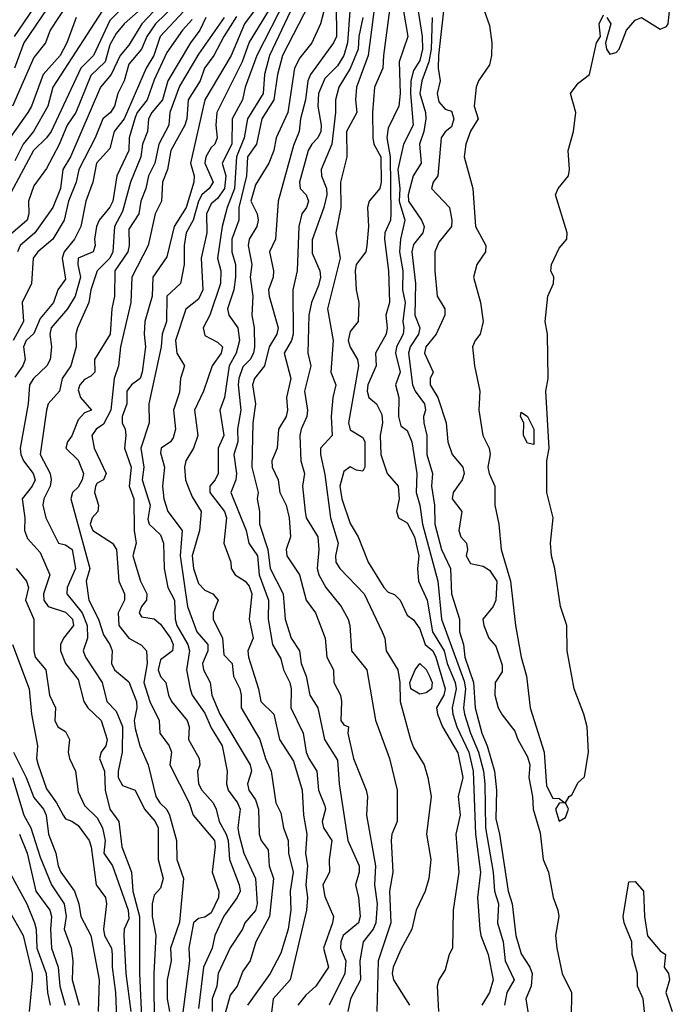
# Model space of a CAD drawing. Header units: metres. Extents: x -51132 to -49532, y -231222 to -229437.
# Tile 270 of 656: x -50893 to -50841, y -230223 to -230145. Entities that reach past the tile are written whole.
import ezdxf

# ---------------------------------------------------------------- set-up
doc = ezdxf.new("R2010")
doc.units = ezdxf.units.M
for name, color, linetype in [('CONTOUR_HALF', 8, 'Continuous'), ('CONTOUR_INDEX', 1, 'Continuous'), ('CONTOUR_INTER', 3, 'Continuous')]:
    doc.layers.add(name, color=color, linetype=linetype)

msp = doc.modelspace()

# ---------------------------------------------------------------- linework, layer by layer
at = {"layer": 'CONTOUR_HALF'}
for points, elevation in [([(-50868.592, -230141.759), (-50871.924, -230148.259), (-50872.33, -230149.759), (-50872.611, -230151.759), (-50873.559, -230153.259), (-50873.988, -230155.259), (-50874.696, -230156.259), (-50874.775, -230157.759), (-50875.377, -230160.259), (-50875.375, -230161.259), (-50875.928, -230162.759), (-50875.93, -230163.759), (-50875.638, -230164.759), (-50875.639, -230165.759), (-50875.784, -230166.759), (-50876.286, -230168.259), (-50876.179, -230168.759), (-50875.455, -230169.759), (-50875.322, -230170.759), (-50875.603, -230171.759), (-50876.16, -230172.759), (-50876.526, -230175.259), (-50876.899, -230176.259), (-50876.568, -230178.259), (-50877.026, -230179.259), (-50877.028, -230181.259), (-50877.247, -230181.759), (-50877.684, -230182.259), (-50877.677, -230182.759), (-50876.516, -230184.259), (-50876.374, -230184.759), (-50876.57, -230186.759), (-50876.019, -230188.259), (-50876.006, -230188.759), (-50875.674, -230189.259), (-50874.895, -230189.759), (-50874.58, -230190.173), (-50874.367, -230190.759), (-50874.559, -230192.759), (-50874.267, -230194.259), (-50874.663, -230195.259), (-50874.62, -230195.759), (-50873.826, -230198.259), (-50873.655, -230199.259), (-50872.632, -230200.259), (-50872.184, -230202.259), (-50871.08, -230203.993), (-50870.372, -230206.259), (-50870.286, -230208.259), (-50870.011, -230209.759), (-50870.122, -230211.259), (-50869.953, -230212.259), (-50870.099, -230213.759), (-50869.966, -230214.759), (-50870.034, -230215.759), (-50871.334, -230221.259), (-50872.679, -230222.759), (-50872.85, -230224.259)], 16.5), ([(-50890.425, -230142.759), (-50893.15, -230146.759)], 25.5), ([(-50863.298, -230143.259), (-50863.967, -230148.259), (-50864, -230149.259), (-50864.667, -230150.759), (-50864.814, -230152.759), (-50864.811, -230154.759), (-50864.729, -230155.259), (-50864.172, -230156.259), (-50864.151, -230158.259), (-50864.236, -230158.759), (-50865.094, -230159.759), (-50865.231, -230160.259), (-50865.136, -230161.759), (-50865.261, -230163.259), (-50865.362, -230163.759), (-50866.108, -230164.759), (-50866.185, -230165.259), (-50866.126, -230166.759), (-50865.9, -230167.759), (-50865.958, -230169.259), (-50866.58, -230170.053), (-50866.742, -230170.759), (-50866.58, -230171.284), (-50866.015, -230172.259), (-50865.918, -230172.759), (-50866.711, -230177.259), (-50866.58, -230177.814), (-50865.58, -230178.421), (-50865.423, -230178.759), (-50865.439, -230180.759), (-50865.58, -230181.073), (-50866.08, -230181.014), (-50866.58, -230180.751), (-50867.08, -230181.121), (-50867.401, -230182.259), (-50867.257, -230183.259), (-50866.58, -230185.224), (-50865.964, -230186.259), (-50865.177, -230188.259), (-50863.932, -230190.259), (-50863.58, -230190.645), (-50863.08, -230190.835), (-50862.643, -230191.259), (-50862.08, -230192.448), (-50861.58, -230192.817), (-50861.08, -230193.545), (-50860.658, -230194.759), (-50860.066, -230195.259), (-50859.83, -230195.759), (-50859.078, -230198.259), (-50859.189, -230198.759), (-50859.76, -230199.759), (-50859.677, -230200.259), (-50859.299, -230201.259), (-50858.08, -230203.329), (-50857.683, -230205.259), (-50858.063, -230206.759), (-50857.889, -230208.259), (-50858.236, -230209.759), (-50858.004, -230212.759), (-50858.438, -230215.759), (-50858.507, -230218.759), (-50858.777, -230219.259), (-50859.08, -230220.449), (-50859.581, -230221.259), (-50859.707, -230221.759), (-50859.607, -230223.759)], 13.5), ([(-50859.08, -230143.528), (-50859.608, -230148.259), (-50859.628, -230149.259), (-50859.484, -230150.259), (-50859.707, -230151.259), (-50859.58, -230151.911), (-50859.08, -230152.497), (-50858.58, -230152.655), (-50858.409, -230153.259), (-50858.58, -230153.888), (-50859.08, -230154.301), (-50859.388, -230154.759), (-50859.666, -230157.759), (-50860.041, -230158.259), (-50860.154, -230158.759), (-50858.732, -230160.259), (-50858.544, -230161.259), (-50858.581, -230161.759), (-50859.58, -230162.997), (-50859.908, -230163.759), (-50859.908, -230165.259), (-50859.711, -230167.259), (-50859.097, -230168.259), (-50859.107, -230168.759), (-50859.786, -230170.259), (-50860.622, -230171.259), (-50860.726, -230171.759), (-50860.034, -230173.259), (-50860.27, -230173.759), (-50860.262, -230174.259), (-50859.653, -230175.259), (-50858.991, -230177.259), (-50858.875, -230178.759), (-50858.521, -230179.759), (-50857.689, -230180.759), (-50857.578, -230181.259), (-50857.74, -230181.759), (-50858.461, -230182.759), (-50858.519, -230183.259), (-50857.765, -230184.259), (-50858.004, -230185.759), (-50857.844, -230186.259), (-50857.403, -230186.759), (-50857.326, -230187.259), (-50857.417, -230187.759), (-50857.08, -230188.379), (-50856.08, -230188.585), (-50855.58, -230188.91), (-50855.001, -230189.759), (-50855.08, -230191.266), (-50855.296, -230191.759), (-50856.097, -230192.759), (-50856.027, -230193.259), (-50855.626, -230194.259), (-50855.08, -230194.908), (-50854.58, -230196.405), (-50854.58, -230196.925), (-50855.135, -230197.759), (-50855.152, -230198.759), (-50854.886, -230199.759), (-50854.58, -230200.334), (-50853.58, -230201.603), (-50853.348, -230202.259), (-50852.58, -230203.627), (-50852.395, -230204.259), (-50852.468, -230205.259), (-50852.181, -230206.759), (-50852.141, -230207.759), (-50851.58, -230209.653), (-50851.33, -230211.759), (-50850.908, -230212.759), (-50850.545, -230214.759), (-50850.169, -230215.759), (-50850.104, -230216.259), (-50850.376, -230217.759), (-50850.264, -230218.759), (-50849.839, -230220.759), (-50849.109, -230222.259), (-50849.138, -230224.259)], 11.5), ([(-50882.22, -230143.759), (-50884.447, -230145.759), (-50885.08, -230146.534), (-50885.58, -230147.419), (-50885.952, -230148.759), (-50887.08, -230149.83), (-50888.277, -230152.759), (-50888.957, -230153.759), (-50889.58, -230155.297), (-50890.58, -230157.19), (-50891.58, -230158.558), (-50892.009, -230159.759), (-50891.98, -230160.759), (-50892.107, -230161.259), (-50894.58, -230163.382)], 22.5), ([(-50888.99, -230144.259), (-50890.289, -230146.259), (-50890.67, -230147.259), (-50891.58, -230148.417), (-50893.284, -230152.259)], 24.5), ([(-50880.426, -230144.259), (-50881.985, -230145.759), (-50882.67, -230146.759), (-50883.08, -230147.766), (-50884.08, -230148.953), (-50884.438, -230150.259), (-50884.946, -230151.259), (-50885.202, -230152.259), (-50885.521, -230152.759), (-50886.146, -230153.259), (-50886.745, -230154.759), (-50888.04, -230157.259), (-50888.242, -230158.259), (-50888.851, -230159.759), (-50889.198, -230161.259), (-50890.099, -230162.759), (-50891.271, -230163.759), (-50891.627, -230164.259), (-50891.784, -230166.259), (-50892.52, -230167.759), (-50892.407, -230169.259), (-50893.223, -230170.759)], 21.5), ([(-50885.88, -230144.259), (-50890.08, -230150.758), (-50890.484, -230152.259), (-50891.61, -230154.259), (-50892.429, -230155.259), (-50893.08, -230156.568)], 23.5), ([(-50873.58, -230143.933), (-50874.942, -230145.759), (-50875.99, -230148.259), (-50878.071, -230151.759), (-50879.21, -230156.759), (-50878.923, -230157.759), (-50878.953, -230158.259), (-50879.549, -230160.259), (-50880.492, -230161.759), (-50881.08, -230164.165), (-50882.184, -230165.759), (-50882.246, -230167.259), (-50882.806, -230169.259), (-50882.865, -230170.259), (-50882.762, -230171.259), (-50883.015, -230173.259), (-50883.191, -230173.759), (-50883.858, -230174.259), (-50884.225, -230174.759), (-50884.228, -230175.759), (-50884.616, -230176.759), (-50884.607, -230177.259), (-50884.367, -230177.759), (-50884.304, -230178.259), (-50884.411, -230179.259), (-50883.903, -230180.759), (-50884.056, -230182.259), (-50883.675, -230183.259), (-50883.649, -230185.759), (-50883.511, -230186.759), (-50883.765, -230187.759), (-50883.165, -230189.759), (-50882.667, -230190.759), (-50882.673, -230191.259), (-50883.084, -230191.759), (-50883.26, -230192.259), (-50883.08, -230192.577), (-50882.08, -230192.733), (-50881.58, -230193.162), (-50880.786, -230194.259), (-50880.567, -230194.759), (-50880.63, -230195.259), (-50881.58, -230195.976), (-50881.769, -230196.759), (-50881.58, -230197.303), (-50881.151, -230197.759), (-50880.952, -230198.759), (-50880.721, -230199.259), (-50879.474, -230200.759), (-50879.315, -230201.259), (-50879.369, -230202.259), (-50878.523, -230203.759), (-50878.471, -230204.259), (-50878.648, -230204.759), (-50878.563, -230205.759), (-50878.31, -230206.259), (-50877.426, -230207.259), (-50877.169, -230207.759), (-50876.931, -230208.759), (-50876.398, -230209.759), (-50876.233, -230210.259), (-50876.123, -230211.759), (-50875.352, -230213.759), (-50875.289, -230214.259), (-50875.514, -230214.759), (-50876.58, -230216.232), (-50877.278, -230217.759), (-50877.504, -230218.759), (-50878.177, -230220.259), (-50878.58, -230223.522)], 18.5), ([(-50871.671, -230143.759), (-50873.978, -230148.259), (-50874.875, -230150.759), (-50875.098, -230151.759), (-50875.913, -230153.259), (-50875.935, -230155.259), (-50876.693, -230156.759), (-50876.419, -230157.759), (-50876.508, -230158.759), (-50877.08, -230159.563), (-50877.58, -230159.984), (-50877.933, -230160.759), (-50877.923, -230162.259), (-50878.367, -230164.259), (-50878.242, -230166.759), (-50878.58, -230167.507), (-50879.58, -230168.284), (-50880.401, -230170.759), (-50880.3, -230171.759), (-50879.669, -230172.759), (-50879.987, -230173.759), (-50880.08, -230174.847), (-50880.55, -230176.259), (-50880.395, -230177.759), (-50880.58, -230178.444), (-50880.783, -230178.759), (-50881.528, -230179.259), (-50881.58, -230179.642), (-50881.27, -230180.759), (-50881.432, -230182.259), (-50881.319, -230183.259), (-50880.997, -230184.259), (-50879.862, -230185.759), (-50880.015, -230187.759), (-50879.434, -230191.759), (-50878.695, -230193.759), (-50877.848, -230194.759), (-50877.836, -230195.259), (-50878.248, -230196.259), (-50878.168, -230196.759), (-50877.649, -230197.759), (-50877.525, -230198.759), (-50876.884, -230200.259), (-50874.488, -230204.259), (-50874.395, -230204.759), (-50874.694, -230205.759), (-50874.59, -230206.259), (-50874.08, -230207.048), (-50873.824, -230207.759), (-50873.776, -230209.759), (-50873.635, -230210.259), (-50873.08, -230210.978), (-50872.989, -230212.259), (-50872.66, -230213.259), (-50872.971, -230216.259), (-50874.036, -230218.259), (-50874.488, -230219.759), (-50875.08, -230220.554), (-50875.525, -230221.759), (-50876.08, -230222.471), (-50876.709, -230224.759)], 17.5), ([(-50867.698, -230144.259), (-50867.667, -230146.759), (-50867.894, -230147.259), (-50869.732, -230149.759), (-50869.943, -230150.259), (-50870.108, -230151.759), (-50870.509, -230153.259), (-50870.609, -230154.259), (-50871.08, -230155.367), (-50872.281, -230159.759), (-50872.498, -230162.759), (-50872.964, -230163.759), (-50872.645, -230165.259), (-50872.668, -230165.759), (-50873.037, -230166.759), (-50872.989, -230167.259), (-50872.272, -230169.759), (-50872.383, -230170.259), (-50873, -230171.259), (-50873.364, -230172.759), (-50874.157, -230173.759), (-50874.302, -230174.259), (-50874.065, -230175.759), (-50874.293, -230177.259), (-50874.349, -230180.759), (-50873.871, -230182.759), (-50873.931, -230183.259), (-50873.743, -230184.259), (-50873.749, -230185.259), (-50873.09, -230187.259), (-50872.904, -230188.759), (-50871.876, -230190.759), (-50871.714, -230192.759), (-50871.263, -230194.259), (-50870.59, -230195.259), (-50870.462, -230196.259), (-50870.055, -230197.259), (-50869.765, -230198.759), (-50869.136, -230199.759), (-50868.625, -230202.259), (-50867.58, -230203.906), (-50867.447, -230205.759), (-50866.761, -230210.259), (-50865.871, -230212.259), (-50865.879, -230212.759), (-50866.177, -230213.759), (-50865.942, -230214.759), (-50865.807, -230216.259), (-50865.919, -230216.759), (-50867.132, -230217.759), (-50867.326, -230218.259), (-50867.347, -230218.759), (-50866.933, -230219.759), (-50867.002, -230220.759), (-50868.251, -230223.259)], 15.5), ([(-50861.205, -230144.759), (-50860.897, -230146.759), (-50860.874, -230147.759), (-50861.08, -230148.652), (-50861.58, -230149.459), (-50861.798, -230150.259), (-50861.827, -230151.259), (-50861.614, -230153.759), (-50862.367, -230155.259), (-50862.815, -230157.259), (-50862.664, -230158.759), (-50862.711, -230159.759), (-50862.267, -230161.259), (-50862.612, -230162.759), (-50862.686, -230163.759), (-50862.434, -230165.259), (-50862.447, -230166.759), (-50862.256, -230167.759), (-50862.423, -230169.259), (-50862.341, -230169.759), (-50862.391, -230170.259), (-50862.915, -230171.259), (-50863.014, -230171.759), (-50862.626, -230173.259), (-50863, -230174.259), (-50862.749, -230175.259), (-50862.771, -230176.759), (-50862.58, -230177.492), (-50862.08, -230177.88), (-50861.706, -230178.759), (-50861.33, -230181.259), (-50861.375, -230182.759), (-50861.077, -230183.759), (-50860.873, -230185.259), (-50859.649, -230189.759), (-50859.376, -230192.759), (-50857.58, -230197.664), (-50857.488, -230198.259), (-50857.635, -230199.759), (-50857.544, -230200.259), (-50857.092, -230201.759), (-50856.435, -230203.259), (-50856.064, -230204.759), (-50855.945, -230205.759), (-50855.899, -230209.259), (-50855.292, -230212.759), (-50855.173, -230214.259), (-50854.871, -230215.259), (-50854.935, -230216.759), (-50854.508, -230218.259), (-50854.351, -230219.759), (-50853.632, -230221.259), (-50854.203, -230222.259), (-50854.404, -230223.259)], 12.5), ([(-50879.08, -230145.411), (-50879.851, -230146.259), (-50881.08, -230148.02), (-50882.08, -230150.173), (-50882.644, -230151.759), (-50883.409, -230152.759), (-50883.58, -230153.172), (-50884.064, -230154.759), (-50884.078, -230155.759), (-50885.039, -230157.759), (-50885.357, -230159.759), (-50885.58, -230160.233), (-50886.435, -230161.259), (-50886.631, -230161.759), (-50886.797, -230162.759), (-50886.729, -230163.259), (-50886.893, -230163.759), (-50888.095, -230164.259), (-50888.117, -230164.759), (-50887.89, -230165.759), (-50888.32, -230167.259), (-50888.916, -230168.259), (-50890.206, -230169.759), (-50890.331, -230170.259), (-50890.182, -230171.259), (-50890.294, -230172.259), (-50890.571, -230172.759), (-50891.607, -230173.759), (-50891.925, -230174.259), (-50892.046, -230175.759), (-50892.657, -230179.259), (-50892.617, -230179.759), (-50892.4, -230180.259), (-50891.634, -230181.259), (-50891.488, -230181.759), (-50891.716, -230182.259), (-50892.521, -230183.259), (-50892.305, -230184.759), (-50892.321, -230185.759), (-50892.08, -230186.39), (-50891.08, -230187.512), (-50890.318, -230189.259), (-50890.811, -230190.759), (-50890.795, -230191.259), (-50890.449, -230191.759), (-50889.08, -230192.21), (-50888.526, -230192.759), (-50888.442, -230193.259), (-50889.239, -230194.259), (-50889.47, -230194.759), (-50889.469, -230195.259), (-50889.088, -230196.259), (-50888.08, -230197.524), (-50887.642, -230199.259), (-50887.329, -230199.759), (-50886.264, -230200.759), (-50885.8, -230202.259), (-50885.902, -230202.759), (-50886.273, -230203.259), (-50886.387, -230203.759), (-50886.014, -230204.759), (-50885.95, -230206.259), (-50885.58, -230207.769), (-50884.881, -230208.759), (-50884.642, -230210.759), (-50883.872, -230212.759), (-50883.753, -230214.259), (-50883.238, -230216.259), (-50883.227, -230220.759), (-50883.059, -230224.759)], 20.5), ([(-50876.555, -230145.259), (-50878.58, -230148.169), (-50880.08, -230150.687), (-50880.837, -230152.759), (-50880.915, -230153.759), (-50881.708, -230155.259), (-50882.036, -230156.759), (-50882.52, -230157.759), (-50882.732, -230158.759), (-50883.121, -230159.759), (-50883.296, -230160.759), (-50884.08, -230161.966), (-50884.048, -230163.259), (-50884.146, -230163.759), (-50885.195, -230165.259), (-50885.225, -230167.259), (-50885.424, -230168.259), (-50885.556, -230170.259), (-50886.8, -230172.259), (-50886.767, -230173.259), (-50887.08, -230173.586), (-50887.58, -230173.841), (-50887.952, -230174.259), (-50888.08, -230174.668), (-50887.896, -230175.259), (-50887.029, -230176.259), (-50887.58, -230176.478), (-50888.08, -230177.041), (-50888.58, -230178.295), (-50888.935, -230178.759), (-50889.063, -230179.259), (-50888.08, -230180.206), (-50887.655, -230181.259), (-50887.776, -230181.759), (-50888.08, -230182.346), (-50888.525, -230182.759), (-50888.673, -230183.259), (-50887.153, -230188.759), (-50887.459, -230189.759), (-50887.247, -230191.259), (-50886.471, -230192.759), (-50886.08, -230194.006), (-50885.577, -230194.759), (-50885.409, -230195.259), (-50885.441, -230196.259), (-50885.209, -230196.759), (-50884.08, -230197.73), (-50883.484, -230199.259), (-50883.45, -230199.759), (-50883.668, -230200.759), (-50883.58, -230201.408), (-50883.201, -230202.759), (-50882.558, -230204.259), (-50881.946, -230206.759), (-50881.642, -230207.259), (-50881.08, -230207.796), (-50880.862, -230208.259), (-50880.318, -230210.259), (-50880.281, -230211.759), (-50879.753, -230213.259), (-50880.08, -230216.688), (-50880.776, -230218.759), (-50880.736, -230219.759), (-50881.061, -230221.259), (-50881.049, -230222.759), (-50880.879, -230223.759)], 19.5), ([(-50865.591, -230145.259), (-50865.908, -230146.759), (-50865.966, -230147.759), (-50866.58, -230149.301), (-50867.489, -230150.759), (-50867.74, -230151.759), (-50867.736, -230152.759), (-50868.043, -230155.259), (-50868.877, -230157.259), (-50868.862, -230157.759), (-50868.453, -230158.759), (-50868.431, -230159.259), (-50868.663, -230160.259), (-50869.58, -230162.814), (-50869.58, -230163.864), (-50868.982, -230165.259), (-50868.94, -230165.759), (-50869.08, -230166.423), (-50869.641, -230167.759), (-50869.845, -230168.759), (-50869.923, -230171.759), (-50869.69, -230172.759), (-50870.196, -230174.759), (-50869.963, -230176.259), (-50870.009, -230176.759), (-50870.463, -230177.759), (-50870.561, -230178.259), (-50870.5, -230180.259), (-50870.185, -230181.259), (-50870.343, -230182.259), (-50870.144, -230184.259), (-50870.075, -230184.759), (-50869.139, -230186.259), (-50869.063, -230187.259), (-50869.2, -230188.759), (-50869.056, -230189.259), (-50868.521, -230190.259), (-50867.301, -230191.759), (-50866.756, -230192.759), (-50866.606, -230193.259), (-50866.487, -230195.259), (-50865.278, -230196.759), (-50864.58, -230200.739), (-50863.492, -230203.759), (-50862.887, -230206.259), (-50862.885, -230208.759), (-50863.305, -230209.759), (-50863.359, -230210.259), (-50863.216, -230212.759), (-50863.471, -230214.259), (-50863.379, -230216.759), (-50864.376, -230219.759), (-50864.49, -230223.759)], 14.5), ([(-50893.284, -230194.759), (-50891.964, -230198.259), (-50891.769, -230200.259), (-50891.302, -230202.759), (-50891.371, -230203.759), (-50891.257, -230204.259), (-50890.58, -230206.179), (-50889.784, -230207.259), (-50889.273, -230208.259), (-50889.08, -230208.537), (-50888.58, -230208.708), (-50888.08, -230209.072), (-50887.218, -230210.259), (-50887.054, -230210.759), (-50886.672, -230213.759), (-50885.929, -230214.759), (-50885.841, -230215.259), (-50886.077, -230217.259), (-50886.003, -230217.759), (-50885.459, -230218.759), (-50885.386, -230219.259), (-50885.4, -230220.259), (-50885.137, -230222.259), (-50885.065, -230224.259)], 21.5), ([(-50893.271, -230205.259), (-50892.379, -230208.259), (-50891.817, -230209.259), (-50891.08, -230211.56), (-50890.18, -230213.759), (-50889.194, -230215.259), (-50889.036, -230216.259), (-50889.201, -230217.259), (-50888.631, -230218.759), (-50888.497, -230219.759), (-50888.56, -230221.259), (-50888.014, -230223.259)], 22.5), ([(-50893.58, -230212.576), (-50892.144, -230215.259), (-50891.542, -230216.759), (-50891.404, -230217.259), (-50891.355, -230218.759), (-50890.604, -230220.759), (-50890.514, -230222.259), (-50890.296, -230223.259)], 23.5), ([(-50843.214, -230224.759), (-50843.446, -230222.759), (-50843.892, -230221.759), (-50843.872, -230220.759), (-50844.293, -230219.259), (-50844.325, -230218.259), (-50844.938, -230216.759), (-50845.005, -230216.259), (-50844.58, -230213.514), (-50844.08, -230213.493), (-50843.416, -230214.259), (-50843.322, -230216.259), (-50843.08, -230217.786), (-50842.08, -230218.957), (-50841.68, -230219.259), (-50841.777, -230220.259), (-50841.434, -230220.759), (-50841.347, -230221.259), (-50841.644, -230222.259), (-50841.131, -230223.759)], 11.5)]:
    msp.add_lwpolyline(points, dxfattribs=dict(at, elevation=elevation))
at = {"layer": 'CONTOUR_INDEX'}
for points, elevation in [([(-50890.08, -230143.871), (-50892.387, -230147.259), (-50893.102, -230149.259)], 25), ([(-50866.628, -230144.759), (-50866.791, -230147.259), (-50867.08, -230148.253), (-50867.58, -230149.072), (-50868.58, -230150.09), (-50869.097, -230151.259), (-50869.143, -230152.259), (-50868.88, -230153.759), (-50868.905, -230154.259), (-50869.14, -230154.759), (-50869.627, -230155.259), (-50869.906, -230155.759), (-50870.596, -230158.259), (-50870.532, -230158.759), (-50870.071, -230159.259), (-50869.891, -230159.759), (-50870.041, -230160.259), (-50870.398, -230160.759), (-50870.653, -230161.759), (-50870.783, -230165.259), (-50871.116, -230166.759), (-50871.088, -230170.259), (-50871.228, -230170.759), (-50871.792, -230171.759), (-50871.275, -230173.759), (-50871.619, -230175.259), (-50871.545, -230176.259), (-50871.66, -230176.759), (-50872.258, -230177.759), (-50872.358, -230179.259), (-50872.782, -230180.259), (-50872.764, -230180.759), (-50872.282, -230181.759), (-50872.146, -230182.759), (-50871.653, -230183.759), (-50871.418, -230184.759), (-50871.299, -230186.259), (-50871.649, -230187.259), (-50871.586, -230187.759), (-50870.586, -230189.259), (-50870.061, -230191.259), (-50869.319, -230192.259), (-50868.571, -230194.259), (-50868.439, -230195.759), (-50867.919, -230196.759), (-50867.879, -230197.759), (-50867.363, -230198.759), (-50867.263, -230199.259), (-50867.338, -230200.759), (-50867.08, -230201.107), (-50866.732, -230201.259), (-50866.768, -230201.759), (-50866.321, -230203.759), (-50865.322, -230206.259), (-50865.22, -230206.759), (-50865.286, -230208.259), (-50864.58, -230212.259), (-50864.671, -230213.759), (-50864.45, -230215.259), (-50864.562, -230216.759), (-50864.775, -230217.259), (-50865.553, -230218.259), (-50865.835, -230219.759), (-50865.775, -230221.259), (-50866.567, -230222.759), (-50866.772, -230223.759)], 15), ([(-50877.985, -230145.259), (-50878.461, -230146.259), (-50879.217, -230147.259), (-50880.998, -230150.259), (-50881.422, -230151.759), (-50882.275, -230152.759), (-50882.519, -230153.259), (-50882.607, -230154.259), (-50883.008, -230155.259), (-50883.129, -230156.259), (-50883.944, -230158.259), (-50884.58, -230160.579), (-50885.219, -230161.759), (-50885.345, -230163.759), (-50885.579, -230164.259), (-50886.573, -230165.259), (-50887.074, -230166.759), (-50887.242, -230167.759), (-50888.138, -230169.759), (-50888.266, -230170.259), (-50888.24, -230171.259), (-50888.675, -230172.759), (-50889.357, -230173.759), (-50889.572, -230174.759), (-50890.461, -230175.759), (-50890.575, -230176.259), (-50891.078, -230179.759), (-50890.308, -230181.259), (-50890.224, -230181.759), (-50890.307, -230182.259), (-50890.801, -230183.259), (-50890.864, -230183.759), (-50890.651, -230184.759), (-50889.64, -230186.759), (-50889.08, -230186.894), (-50888.57, -230187.259), (-50888.285, -230188.759), (-50888.957, -230190.259), (-50888.978, -230190.759), (-50887.769, -230192.259), (-50887.362, -230193.259), (-50887.358, -230194.259), (-50887.676, -230195.259), (-50887.51, -230195.759), (-50886.194, -230197.759), (-50885.83, -230199.259), (-50885.08, -230200.022), (-50884.58, -230201.256), (-50884.603, -230203.259), (-50884.928, -230204.759), (-50884.911, -230205.259), (-50884.58, -230205.906), (-50883.58, -230206.264), (-50882.836, -230207.759), (-50881.99, -230208.759), (-50881.77, -230209.259), (-50881.759, -230211.759), (-50881.366, -230213.259), (-50881.58, -230213.998), (-50882.08, -230214.57), (-50882.24, -230215.259), (-50882.228, -230216.259), (-50881.949, -230217.759), (-50882.112, -230220.759), (-50882.077, -230225.259)], 20)]:
    msp.add_lwpolyline(points, dxfattribs=dict(at, elevation=elevation))
at = {"layer": 'CONTOUR_INTER'}
for points, elevation in [([(-50884.342, -230144.259), (-50885.58, -230145.49), (-50886.876, -230148.259), (-50887.862, -230149.259), (-50890.214, -230154.259), (-50890.58, -230154.767), (-50891.625, -230155.759), (-50893.58, -230159.44)], 23), ([(-50881.19, -230143.759), (-50883.054, -230145.759), (-50884.08, -230147.452), (-50884.759, -230148.259), (-50885.484, -230149.759), (-50886.33, -230150.759), (-50888.69, -230156.259), (-50889.297, -230157.259), (-50889.467, -230158.759), (-50890.08, -230160.264), (-50891.521, -230162.259), (-50892.67, -230163.259), (-50892.871, -230163.759)], 22), ([(-50871.064, -230144.259), (-50872.966, -230148.259), (-50873.352, -230149.759), (-50873.465, -230151.259), (-50874.697, -230153.259), (-50874.959, -230154.759), (-50875.568, -230156.259), (-50875.728, -230158.759), (-50876.309, -230160.259), (-50876.705, -230161.759), (-50877.067, -230164.259), (-50876.814, -230165.259), (-50876.849, -230166.259), (-50877.683, -230168.759), (-50878.202, -230169.759), (-50878.08, -230170.378), (-50877.08, -230170.9), (-50876.686, -230171.259), (-50876.789, -230171.759), (-50877.496, -230172.759), (-50878.179, -230174.759), (-50878.879, -230176.259), (-50878.639, -230178.259), (-50878.963, -230179.259), (-50879.564, -230180.259), (-50879.676, -230180.759), (-50879.59, -230181.759), (-50879.423, -230182.259), (-50879.08, -230183.108), (-50878.376, -230184.259), (-50878.487, -230185.759), (-50879.069, -230187.759), (-50878.973, -230188.759), (-50878.58, -230189.945), (-50878.08, -230190.49), (-50877.452, -230190.759), (-50877.027, -230191.259), (-50877.425, -230192.259), (-50877.406, -230192.759), (-50876.665, -230194.259), (-50876.58, -230195.597), (-50875.906, -230196.259), (-50875.81, -230197.259), (-50875.307, -230198.259), (-50875.201, -230198.759), (-50875.206, -230199.759), (-50873.736, -230202.259), (-50873.293, -230203.759), (-50872.825, -230204.759), (-50872.457, -230207.259), (-50872.08, -230208.072), (-50871.868, -230209.259), (-50871.495, -230210.259), (-50871.47, -230211.259), (-50871.088, -230212.759), (-50871.338, -230214.259), (-50871.265, -230215.759), (-50871.485, -230217.259), (-50872.08, -230219.13), (-50872.901, -230220.759), (-50874.703, -230223.259)], 17), ([(-50864.579, -230143.759), (-50865.163, -230148.259), (-50866.078, -230150.759), (-50866.159, -230151.759), (-50866.059, -230152.759), (-50866.892, -230154.259), (-50866.862, -230156.259), (-50867.359, -230158.259), (-50867.323, -230160.259), (-50867.726, -230162.259), (-50867.376, -230164.259), (-50868.378, -230168.259), (-50867.942, -230170.759), (-50868.115, -230173.259), (-50867.709, -230174.259), (-50867.965, -230175.259), (-50868.099, -230176.759), (-50868.023, -230178.259), (-50868.933, -230179.259), (-50868.93, -230179.759), (-50868.58, -230181.347), (-50868.144, -230184.759), (-50867.541, -230186.759), (-50867.751, -230187.759), (-50867.712, -230188.259), (-50867.399, -230188.759), (-50865.484, -230190.759), (-50864.056, -230193.759), (-50863.845, -230194.259), (-50863.748, -230195.259), (-50862.832, -230196.759), (-50862.657, -230197.759), (-50862.638, -230199.259), (-50861.826, -230202.259), (-50861.58, -230202.896), (-50860.745, -230204.259), (-50860.462, -230205.259), (-50860.191, -230206.759), (-50860.562, -230209.759), (-50860.211, -230211.759), (-50860.376, -230213.259), (-50860.654, -230214.259), (-50861.373, -230215.759), (-50861.715, -230217.259), (-50862.58, -230218.84), (-50863.183, -230220.259), (-50863.277, -230220.759), (-50863.172, -230221.259), (-50861.902, -230223.259)], 14), ([(-50856.169, -230144.259), (-50855.58, -230145.9), (-50855.392, -230147.259), (-50855.417, -230148.259), (-50855.58, -230148.993), (-50856.442, -230150.259), (-50856.645, -230150.759), (-50856.784, -230152.259), (-50856.474, -230153.259), (-50857.08, -230154.229), (-50857.455, -230155.259), (-50857.587, -230156.259), (-50856.893, -230158.759), (-50856.678, -230161.759), (-50855.861, -230163.259), (-50855.904, -230163.759), (-50856.58, -230164.772), (-50856.856, -230165.759), (-50856.279, -230167.759), (-50856.076, -230169.259), (-50856.326, -230170.259), (-50856.719, -230170.759), (-50856.912, -230171.259), (-50856.751, -230172.759), (-50856.345, -230174.759), (-50856.432, -230176.259), (-50856.093, -230178.259), (-50855.609, -230179.259), (-50855.538, -230179.759), (-50855.701, -230180.759), (-50855.606, -230181.259), (-50855.146, -230182.259), (-50855.154, -230183.759), (-50854.832, -230185.259), (-50854.651, -230187.259), (-50853.918, -230189.759), (-50853.535, -230193.259), (-50853.082, -230195.759), (-50852.658, -230197.259), (-50852.372, -230199.759), (-50851.252, -230203.259), (-50851.08, -230205.933), (-50850.58, -230206.914), (-50850.08, -230206.917), (-50849.626, -230207.259), (-50850.08, -230207.289), (-50850.374, -230207.759), (-50850.08, -230208.721), (-50849.58, -230208.426), (-50849.346, -230207.759), (-50849.573, -230207.259), (-50849.29, -230206.759), (-50849.08, -230206.649), (-50848.58, -230205.673), (-50848.08, -230205.212), (-50847.749, -230203.259), (-50847.87, -230201.259), (-50848.111, -230200.259), (-50848.88, -230198.259), (-50849.447, -230195.259), (-50849.479, -230193.259), (-50849.978, -230191.759), (-50850.414, -230188.759), (-50850.68, -230187.759), (-50850.76, -230186.759), (-50850.551, -230184.759), (-50851.039, -230182.759), (-50851.041, -230180.259), (-50850.86, -230179.259), (-50851.117, -230174.759), (-50850.936, -230173.759), (-50850.987, -230170.259), (-50851.191, -230169.259), (-50850.978, -230167.259), (-50850.525, -230166.259), (-50850.492, -230165.759), (-50850.728, -230165.259), (-50850.688, -230164.759), (-50850.08, -230163.482), (-50849.463, -230162.759), (-50849.433, -230162.259), (-50850.376, -230159.259), (-50850.146, -230158.759), (-50849.34, -230157.759), (-50849.246, -230157.259), (-50849.357, -230155.759), (-50848.952, -230154.259), (-50848.756, -230152.759), (-50849.172, -230151.259), (-50848.58, -230150.438), (-50847.688, -230149.759), (-50847.113, -230147.259), (-50846.816, -230146.759), (-50846.906, -230145.759), (-50846.58, -230145.058)], 11), ([(-50879.738, -230144.759), (-50881.591, -230146.759), (-50882.112, -230148.259), (-50882.713, -230149.259), (-50884.46, -230153.259), (-50885.246, -230154.259), (-50885.58, -230155.596), (-50886.624, -230156.759), (-50886.93, -230158.259), (-50887.468, -230159.759), (-50887.866, -230161.759), (-50888.372, -230162.759), (-50889.203, -230163.759), (-50889.352, -230164.259), (-50889.08, -230165.923), (-50889.683, -230166.759), (-50890.022, -230167.759), (-50891.08, -230169.025), (-50891.58, -230170.205), (-50892.185, -230170.759), (-50892.395, -230171.259), (-50892.271, -230172.259), (-50892.451, -230172.759), (-50893.08, -230173.651)], 21), ([(-50875.58, -230145.177), (-50876.583, -230146.759), (-50877.35, -230148.259), (-50878.112, -230149.259), (-50878.451, -230150.259), (-50879.397, -230151.759), (-50879.509, -230153.259), (-50879.666, -230153.759), (-50880.767, -230155.759), (-50881.025, -230157.259), (-50881.431, -230158.259), (-50881.489, -230159.759), (-50881.986, -230160.759), (-50882.554, -230163.259), (-50883.834, -230165.759), (-50883.935, -230167.759), (-50884.73, -230171.259), (-50884.893, -230172.759), (-50885.239, -230173.759), (-50885.492, -230176.259), (-50886.08, -230177.371), (-50886.664, -230177.759), (-50886.995, -230178.259), (-50886.811, -230179.259), (-50885.866, -230181.259), (-50886.095, -230181.759), (-50886.58, -230182.042), (-50886.714, -230182.259), (-50886.795, -230182.759), (-50886.464, -230183.759), (-50886.531, -230184.259), (-50886.976, -230184.759), (-50887.13, -230185.259), (-50886.929, -230185.759), (-50885.374, -230186.759), (-50885.065, -230187.259), (-50884.875, -230189.759), (-50884.417, -230190.759), (-50884.421, -230191.259), (-50884.936, -230192.259), (-50884.866, -230193.259), (-50884.078, -230194.259), (-50883.08, -230194.835), (-50882.697, -230195.259), (-50882.625, -230196.259), (-50882.9, -230197.759), (-50882.42, -230199.259), (-50881.693, -230200.759), (-50881.618, -230201.759), (-50880.902, -230202.759), (-50880.705, -230203.259), (-50880.835, -230204.259), (-50879.32, -230207.259), (-50878.984, -230208.259), (-50877.298, -230210.259), (-50877.258, -230210.759), (-50877.501, -230212.759), (-50876.961, -230214.259), (-50876.989, -230214.759), (-50877.58, -230215.966), (-50878.08, -230216.311), (-50878.58, -230216.399), (-50878.963, -230216.759), (-50879.328, -230218.759), (-50879.278, -230219.759), (-50880.117, -230226.259)], 19), ([(-50873.08, -230144.753), (-50874.58, -230147.215), (-50875.13, -230148.759), (-50877.132, -230152.759), (-50877.2, -230153.759), (-50877.103, -230154.759), (-50877.292, -230155.259), (-50877.58, -230155.533), (-50877.989, -230156.259), (-50878.066, -230156.759), (-50877.422, -230158.259), (-50877.732, -230158.759), (-50878.31, -230159.259), (-50878.572, -230159.759), (-50878.986, -230161.259), (-50879.548, -230162.259), (-50879.707, -230163.259), (-50879.699, -230164.759), (-50880.002, -230166.259), (-50881.087, -230167.259), (-50881.11, -230169.259), (-50881.435, -230170.259), (-50881.522, -230171.259), (-50882.499, -230175.759), (-50882.476, -230177.259), (-50883.119, -230179.259), (-50882.884, -230180.759), (-50883.036, -230181.759), (-50882.39, -230183.759), (-50882.58, -230184.882), (-50882.475, -230185.259), (-50881.58, -230186.121), (-50881.329, -230186.759), (-50881.29, -230188.759), (-50881.006, -230190.259), (-50880.471, -230191.259), (-50880.414, -230192.759), (-50880.276, -230193.259), (-50879.427, -230194.759), (-50879.292, -230195.259), (-50879.535, -230196.759), (-50879.225, -230198.259), (-50879.085, -230198.759), (-50878.08, -230200.185), (-50877.58, -230201.354), (-50876.693, -230202.759), (-50876.303, -230204.759), (-50876.375, -230205.759), (-50876.236, -230206.259), (-50875.488, -230207.259), (-50875.278, -230207.759), (-50875.457, -230209.259), (-50875.386, -230209.759), (-50875.001, -230211.259), (-50874.075, -230213.259), (-50873.938, -230215.259), (-50874.08, -230215.764), (-50874.905, -230216.759), (-50875.096, -230217.259), (-50876.08, -230218.717), (-50877.026, -230220.759), (-50877.135, -230221.759), (-50877.482, -230222.759), (-50877.495, -230223.759)], 18), ([(-50868.679, -230144.759), (-50868.943, -230145.759), (-50869.613, -230147.259), (-50870.58, -230148.448), (-50870.993, -230149.259), (-50871.511, -230152.759), (-50872.443, -230154.759), (-50872.619, -230155.759), (-50873.021, -230156.759), (-50874.08, -230158.475), (-50874.426, -230159.759), (-50873.943, -230160.759), (-50873.858, -230161.259), (-50873.978, -230161.759), (-50874.567, -230162.759), (-50874.639, -230163.259), (-50874.365, -230164.759), (-50874.492, -230165.759), (-50874.281, -230167.259), (-50874.365, -230168.759), (-50874.184, -230169.759), (-50874.157, -230171.259), (-50874.228, -230171.759), (-50874.486, -230172.259), (-50875.08, -230172.844), (-50875.379, -230173.759), (-50875.439, -230174.259), (-50875.241, -230176.259), (-50875.491, -230177.759), (-50875.479, -230178.759), (-50875.787, -230179.759), (-50875.568, -230181.259), (-50875.63, -230181.759), (-50876.022, -230182.759), (-50874.821, -230185.759), (-50874.61, -230186.759), (-50873.909, -230187.759), (-50873.787, -230189.259), (-50873.051, -230191.259), (-50873.075, -230192.759), (-50872.718, -230194.759), (-50872.08, -230195.89), (-50871.851, -230196.759), (-50871.368, -230197.759), (-50871.239, -230198.259), (-50871.279, -230199.759), (-50870.298, -230201.759), (-50870.063, -230203.259), (-50869.862, -230203.759), (-50869.227, -230204.759), (-50869.085, -230206.259), (-50868.58, -230207.502), (-50868.53, -230207.759), (-50868.79, -230208.759), (-50868.696, -230209.259), (-50868.031, -230210.259), (-50868.259, -230211.759), (-50868.21, -230212.759), (-50868.751, -230213.759), (-50868.58, -230214.672), (-50867.918, -230216.259), (-50867.981, -230216.759), (-50868.684, -230218.759), (-50868.303, -230220.259), (-50869.291, -230221.759), (-50870.08, -230222.466), (-50870.714, -230223.259)], 16), ([(-50862.373, -230144.759), (-50862.037, -230146.759), (-50862.723, -230148.759), (-50862.625, -230151.259), (-50862.741, -230152.259), (-50863.58, -230153.994), (-50863.681, -230154.759), (-50863.441, -230156.259), (-50863.387, -230160.759), (-50863.407, -230161.259), (-50863.85, -230162.259), (-50863.877, -230162.759), (-50863.553, -230165.259), (-50863.469, -230167.759), (-50863.767, -230168.759), (-50863.666, -230169.759), (-50863.749, -230170.259), (-50864.576, -230171.759), (-50864.528, -230172.759), (-50865.205, -230174.259), (-50865.249, -230174.759), (-50865.105, -230175.259), (-50864.516, -230175.759), (-50864.08, -230176.607), (-50864.027, -230177.259), (-50864.226, -230178.259), (-50864.161, -230179.759), (-50863.653, -230181.259), (-50862.802, -230182.259), (-50862.715, -230183.259), (-50862.921, -230184.259), (-50862.761, -230184.759), (-50862.08, -230185.158), (-50861.503, -230186.259), (-50861.156, -230187.759), (-50861.279, -230188.759), (-50861.181, -230189.759), (-50860.5, -230191.259), (-50860.077, -230193.759), (-50859.157, -230195.259), (-50858.917, -230196.259), (-50858.296, -230197.759), (-50858.221, -230198.259), (-50858.524, -230199.759), (-50858.469, -230200.259), (-50858.155, -230201.259), (-50857.217, -230203.259), (-50856.871, -230204.759), (-50856.676, -230209.759), (-50856.288, -230212.759), (-50856.53, -230214.759), (-50856.333, -230217.259), (-50856.275, -230217.759), (-50855.684, -230219.259), (-50855.286, -230221.259), (-50855.577, -230222.259), (-50856.183, -230223.259)], 13), ([(-50846.297, -230145.259), (-50845.997, -230145.759), (-50846.405, -230147.259), (-50846.326, -230147.759), (-50846.08, -230148.164), (-50845.58, -230148.017), (-50845.338, -230147.759), (-50844.757, -230146.259), (-50844.08, -230145.482), (-50843.58, -230145.262), (-50842.08, -230146.19), (-50841.58, -230145.971), (-50841.469, -230145.759), (-50841.363, -230144.759)], 11), ([(-50888.251, -230145.259), (-50888.987, -230147.259), (-50889.509, -230148.259), (-50890.857, -230149.759), (-50891.779, -230152.259), (-50892.07, -230152.759), (-50894.08, -230155.639)], 24), ([(-50860.1, -230145.259), (-50860.198, -230147.759), (-50860.38, -230148.759), (-50860.921, -230150.259), (-50861.075, -230151.259), (-50860.649, -230152.759), (-50860.617, -230153.259), (-50860.759, -230154.259), (-50861.119, -230155.259), (-50860.983, -230156.759), (-50861.61, -230157.759), (-50862.009, -230159.259), (-50861.978, -230159.759), (-50860.947, -230161.259), (-50860.73, -230161.759), (-50860.859, -230162.259), (-50861.58, -230163.182), (-50861.728, -230163.759), (-50861.414, -230166.259), (-50861.482, -230168.759), (-50861.082, -230169.759), (-50861.185, -230170.259), (-50861.855, -230171.259), (-50861.985, -230171.759), (-50861.671, -230174.259), (-50861.452, -230174.759), (-50860.708, -230175.759), (-50860.636, -230176.259), (-50860.797, -230176.759), (-50860.776, -230177.259), (-50860.526, -230178.259), (-50860.523, -230179.759), (-50860.076, -230181.259), (-50860.163, -230182.259), (-50859.916, -230183.759), (-50859.91, -230185.259), (-50859.383, -230187.259), (-50858.66, -230188.759), (-50858.58, -230190.765), (-50857.953, -230192.759), (-50857.959, -230193.759), (-50857.639, -230194.759), (-50857.535, -230195.759), (-50856.854, -230197.759), (-50856.702, -230199.759), (-50856.19, -230201.759), (-50855.763, -230202.759), (-50855.178, -230204.759), (-50855.015, -230206.259), (-50855.08, -230208.526), (-50854.777, -230209.759), (-50854.099, -230214.259), (-50853.781, -230215.259), (-50853.497, -230217.759), (-50853.08, -230219.195), (-50852.38, -230220.259), (-50852.208, -230220.759), (-50852.295, -230221.759), (-50852.714, -230222.759), (-50852.246, -230225.759)], 12), ([(-50853.126, -230176.759), (-50853.08, -230176.43), (-50852.58, -230176.756), (-50852.084, -230177.759), (-50852.08, -230178.977), (-50852.58, -230178.877), (-50852.898, -230178.259), (-50852.869, -230177.259), (-50853.126, -230176.759)], 11), ([(-50892.994, -230188.759), (-50892.174, -230189.759), (-50891.998, -230190.259), (-50892.254, -230191.259), (-50891.591, -230192.759), (-50891.58, -230195.274), (-50891.479, -230195.759), (-50890.645, -230196.759), (-50890.337, -230198.759), (-50889.881, -230199.759), (-50889.932, -230200.759), (-50889.699, -230201.259), (-50889.08, -230201.631), (-50888.762, -230202.259), (-50888.862, -230203.259), (-50888.776, -230203.759), (-50888.283, -230204.759), (-50888.08, -230206.391), (-50887.58, -230207.491), (-50886.58, -230208.461), (-50886.166, -230209.259), (-50885.938, -230210.259), (-50886.051, -230211.259), (-50885.373, -230212.259), (-50884.126, -230215.759), (-50884.08, -230216.425), (-50884.45, -230217.259), (-50884.481, -230217.759), (-50884.307, -230220.759), (-50883.935, -230223.759)], 21), ([(-50861.447, -230196.759), (-50861.08, -230196.274), (-50860.58, -230196.744), (-50860.331, -230197.259), (-50860.103, -230197.759), (-50860.156, -230198.259), (-50860.58, -230198.598), (-50861.08, -230198.682), (-50861.795, -230198.259), (-50861.882, -230197.759), (-50861.447, -230196.759)], 14), ([(-50893.182, -230203.259), (-50892.184, -230205.259), (-50891.58, -230206.861), (-50890.818, -230207.759), (-50890.613, -230208.259), (-50890.434, -230209.759), (-50889.851, -230211.259), (-50889.67, -230212.259), (-50889.464, -230212.759), (-50888.38, -230214.259), (-50888.032, -230215.259), (-50887.886, -230216.259), (-50887.089, -230217.759), (-50886.435, -230221.259), (-50886.499, -230223.759)], 22), ([(-50892.727, -230209.759), (-50892.121, -230211.259), (-50891.432, -230214.259), (-50890.336, -230215.759), (-50890.188, -230216.259), (-50890.275, -230217.259), (-50890.18, -230218.759), (-50889.671, -230220.259), (-50889.535, -230221.759), (-50889.101, -230223.259)], 23), ([(-50893.55, -230215.759), (-50892.443, -230217.759), (-50891.712, -230220.759), (-50891.707, -230221.259), (-50891.95, -230223.759)], 24)]:
    msp.add_lwpolyline(points, dxfattribs=dict(at, elevation=elevation))

doc.saveas('drawing.dxf')
